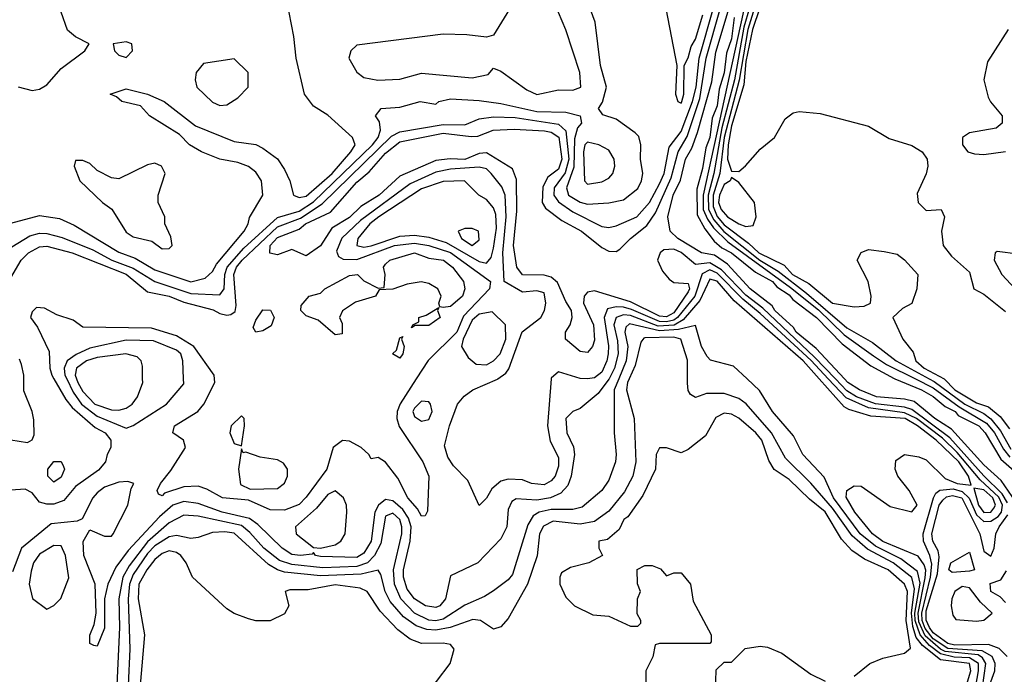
# Model space of a CAD drawing. Header units: inches. Extents: x 2380053 to 2584298, y 380219 to 546618.
# Tile 491 of 656: x 2493215 to 2495947, y 479180 to 480997. Entities that reach past the tile are written whole.
import ezdxf

# ---------------------------------------------------------------- set-up
doc = ezdxf.new("R2010")
doc.units = ezdxf.units.IN
doc.header["$MEASUREMENT"] = 0
doc.layers.add('C4497', color=7, linetype='Continuous')
doc.layers.add('C4498', color=7, linetype='Continuous')

msp = doc.modelspace()

# ---------------------------------------------------------------- linework, layer by layer
at = {"layer": 'C4497', "color": 2}
for points, elevation in [([(2493309.5, 480000), (2493342.8, 479942.8), (2493360.6, 479920.6), (2493424.8, 479864.8), (2493452, 479850), (2493468.2, 479830), (2493467.7, 479810), (2493457.3, 479790), (2493453.4, 479770), (2493433.5, 479746.5), (2493370, 479701.7), (2493337, 479663), (2493310, 479652.1), (2493290, 479652.4), (2493270, 479658.4), (2493250, 479683.7), (2493230, 479694), (2493190, 479691.3)], 10), ([(2493190, 479830.8), (2493236.5, 479823.5), (2493249.1, 479830.9), (2493254.8, 479845.2), (2493253.8, 479886.2), (2493249.6, 479910), (2493226.6, 479966.6), (2493226.1, 480000)], 10), ([(2494850.4, 480000), (2494850, 479999.2), (2494820.2, 479959.8), (2494770, 479918), (2494750, 479909.3), (2494730.7, 479890), (2494732.7, 479850), (2494751.7, 479811.7), (2494754.6, 479790), (2494744.7, 479730), (2494735.8, 479704.2), (2494716.8, 479683.2), (2494687.7, 479670), (2494650, 479664), (2494592.3, 479667.7), (2494580.6, 479659.4), (2494570, 479638), (2494566.7, 479590), (2494550, 479556), (2494486, 479490), (2494410, 479454), (2494396.4, 479390), (2494380.7, 479370), (2494370, 479365.7), (2494340.9, 479370), (2494310, 479389.8), (2494290, 479416.2), (2494280.3, 479450), (2494280.3, 479470), (2494298.3, 479550), (2494300.8, 479590), (2494293.6, 479613.6), (2494278.1, 479638.1), (2494250, 479662), (2494230, 479665.6), (2494210.1, 479649.9), (2494200.6, 479630), (2494190.1, 479550), (2494170, 479516.3), (2494150, 479504.7), (2494050, 479507.6), (2494035.3, 479510), (2494030, 479518), (2494026.4, 479513.6), (2493994, 479510), (2493970, 479512.8), (2493943, 479530), (2493876.1, 479596.1), (2493852.5, 479612.5), (2493777, 479630), (2493710, 479654.4), (2493670, 479659.4), (2493640.3, 479650), (2493602.7, 479617.3), (2493516.1, 479523.9), (2493482, 479478), (2493459.5, 479430), (2493450.3, 479390), (2493450, 479308), (2493430, 479258), (2493420.4, 479260.4), (2493410, 479266), (2493409.3, 479289.3), (2493421.5, 479318.5), (2493427.3, 479350), (2493424.2, 479430), (2493392.6, 479510), (2493391.4, 479548.6), (2493410, 479581), (2493450, 479564), (2493470, 479564), (2493474.5, 479570), (2493515.1, 479650), (2493524.1, 479695.9), (2493532, 479710), (2493515.1, 479715.1), (2493490, 479713.5), (2493450, 479699.6), (2493430, 479683.7), (2493418, 479670), (2493388.4, 479611.6), (2493374.6, 479605.4), (2493302, 479598), (2493220.3, 479530), (2493195.3, 479464.7)], 14), ([(2493345.3, 480000), (2493363.1, 479963.1), (2493386.4, 479930), (2493430, 479897), (2493510, 479863.1), (2493530, 479870.3), (2493622.7, 479930), (2493670, 479986.8), (2493669.5, 480000)], 14), ([(2493372.6, 480000), (2493376.5, 479990), (2493390, 479965.5), (2493423.6, 479930), (2493470, 479914.3), (2493490, 479913.4), (2493510, 479918.7), (2493527, 479930), (2493541.6, 479950), (2493556.2, 479990), (2493556.1, 480000)], 18), ([(2494877.2, 480000), (2494864.8, 479970), (2494864.6, 479850), (2494870.3, 479790), (2494868.2, 479770), (2494850, 479719), (2494830.5, 479690), (2494775.9, 479644.1), (2494750, 479637.7), (2494690, 479637.8), (2494656.3, 479630), (2494640.1, 479619.9), (2494624.7, 479595.3), (2494582.3, 479457.7), (2494570, 479442.9), (2494530, 479412), (2494504.2, 479395.8), (2494450, 479372.4), (2494390, 479333), (2494370, 479328.6), (2494350, 479330.6), (2494310, 479349.8), (2494272.2, 479390), (2494254.7, 479430), (2494251.8, 479470), (2494275, 479570), (2494275.7, 479590), (2494269.7, 479610), (2494250, 479627.4), (2494230, 479619.6), (2494216.9, 479543.1), (2494199.4, 479510), (2494180.2, 479490), (2494150, 479479.1), (2494055.8, 479475.8), (2493970, 479484.9), (2493936.1, 479496), (2493892, 479530), (2493853.9, 479573.9), (2493830, 479593.1), (2493710, 479618.8), (2493670, 479621.7), (2493630, 479600.9), (2493570, 479548.3), (2493518.5, 479481.5), (2493500.8, 479450), (2493490.1, 479390), (2493491.6, 479310), (2493484.5, 479150)], 18), ([(2494906.1, 480000), (2494901.6, 479990), (2494898.6, 479970), (2494920.4, 479890), (2494924.4, 479770), (2494916.5, 479730), (2494892.9, 479687.1), (2494850, 479632.6), (2494810, 479604.8), (2494770, 479597.1), (2494694.8, 479605.2), (2494668.2, 479591.8), (2494657.2, 479570), (2494651.1, 479508.9), (2494624.4, 479430), (2494570, 479335.1), (2494550, 479312.3), (2494530, 479306), (2494494, 479330), (2494472.2, 479332.3), (2494409.5, 479310.5), (2494370, 479303), (2494345, 479305), (2494315.2, 479315.2), (2494280, 479340), (2494242.6, 479382.6), (2494228.8, 479410), (2494217.2, 479457.2), (2494210, 479469.6), (2494162.1, 479457.9), (2494050, 479453.7), (2493950, 479464.1), (2493929.9, 479469.9), (2493904.9, 479484.9), (2493810, 479572), (2493784, 479576), (2493750, 479574.2), (2493710, 479559.6), (2493690, 479557.4), (2493650, 479565.8), (2493630, 479562), (2493590, 479536.8), (2493570, 479515.9), (2493530, 479457.6), (2493519.5, 479430), (2493515.8, 479390), (2493521, 479250), (2493516.3, 479150)], 22), ([(2494315.5, 480000), (2494270.5, 479930.5), (2494262, 479910), (2494261.2, 479890), (2494267.7, 479867.7), (2494333.4, 479770), (2494350.5, 479730.5), (2494346.8, 479633.2), (2494339.8, 479620.2), (2494330, 479619), (2494319.2, 479639.2), (2494291.8, 479670), (2494264.4, 479724.4), (2494230, 479769), (2494210, 479782), (2494190, 479778), (2494184, 479790), (2494162.7, 479810), (2494130, 479827.6), (2494110.5, 479829.5), (2494084.9, 479810), (2494067.2, 479750), (2494010, 479671.8), (2493990, 479651.8), (2493950, 479636.2), (2493910, 479637), (2493850, 479663.7), (2493778, 479670), (2493734.3, 479694.3), (2493710, 479702.4), (2493670, 479700.5), (2493617, 479683), (2493610, 479676), (2493600.1, 479680.1), (2493596, 479690), (2493606, 479710), (2493634.3, 479745.7), (2493674.7, 479810), (2493669.6, 479829.7), (2493639.5, 479850), (2493644.2, 479870), (2493709.4, 479910), (2493725.6, 479930), (2493756.2, 479990), (2493755.4, 480000)], 10), ([(2494689.8, 480000), (2494679.1, 479870), (2494687, 479827), (2494710, 479782), (2494710, 479758), (2494700.4, 479730), (2494690, 479717), (2494670, 479705.7), (2494635.3, 479710), (2494610, 479719.6), (2494570, 479722), (2494550, 479716.2), (2494524.9, 479695.1), (2494510, 479668.7), (2494490, 479648.7), (2494458.3, 479718.3), (2494418.4, 479758.4), (2494402.9, 479782.9), (2494394, 479814), (2494407.4, 479870), (2494429.7, 479930), (2494448, 479952), (2494472, 479970), (2494540.8, 479999.2), (2494541.9, 480000)], 10), ([(2495830, 479110.7), (2495853.9, 479190), (2495850.7, 479210.7), (2495770, 479220.9), (2495719.8, 479259.8), (2495702.7, 479282.7), (2495693, 479313), (2495689.9, 479350), (2495697.9, 479417.9), (2495690, 479448.7), (2495638.4, 479490), (2495567.1, 479527.1), (2495524.4, 479564.4), (2495470, 479641), (2495410.5, 479710.5), (2495340, 479780), (2495301.4, 479850), (2495230.6, 479930.6), (2495210, 479945.7), (2495170, 479959.7), (2495120.7, 479959.3), (2495090, 479948.7), (2495076.5, 479956.5), (2495070, 479968), (2495067.9, 479987.9), (2495067.9, 480000)], 22), ([(2495861.9, 479110), (2495875.8, 479190), (2495875.4, 479210), (2495850, 479226.2), (2495808, 479228), (2495770, 479236.8), (2495739.8, 479259.8), (2495713.5, 479290), (2495699.6, 479330), (2495699, 479350), (2495713.1, 479433.1), (2495706, 479466), (2495660.3, 479500.3), (2495590, 479535.8), (2495547.2, 479570), (2495472.8, 479670), (2495447.1, 479727.1), (2495388.2, 479790), (2495361.8, 479841.8), (2495303.5, 479910), (2495267.6, 479967.6), (2495233.5, 480000)], 18), ([(2495881.7, 479110), (2495896, 479210), (2495886.2, 479226.2), (2495874.1, 479234.1), (2495783.2, 479243.2), (2495769.6, 479249.6), (2495727.3, 479287.3), (2495710, 479325.7), (2495708.1, 479350), (2495727.7, 479447.7), (2495728.9, 479468.9), (2495724.4, 479484.4), (2495707.7, 479507.7), (2495610, 479549.2), (2495581.4, 479570), (2495532.6, 479630), (2495508.4, 479671.5), (2495510, 479690.5), (2495530, 479703), (2495550, 479702), (2495630, 479646.4), (2495690, 479631), (2495705.2, 479650), (2495682.9, 479690), (2495651.8, 479730), (2495644.5, 479750), (2495646, 479774), (2495669.7, 479790.3), (2495710, 479784.2), (2495730, 479775.3), (2495783.3, 479723.3), (2495816.3, 479710), (2495855.1, 479704.9), (2495848, 479730), (2495820.7, 479770), (2495757.5, 479830), (2495706.5, 479870), (2495671.9, 479890), (2495577.1, 479897.1), (2495515.4, 479915.4), (2495503, 479923), (2495433.7, 480000)], 14), ([(2495910, 479159.1), (2495921, 479190), (2495921.8, 479210), (2495913.5, 479230), (2495885.6, 479245.6), (2495790, 479251.7), (2495750, 479279.1), (2495727, 479307), (2495719.3, 479330), (2495718.5, 479350), (2495742.2, 479450), (2495746, 479486), (2495740.8, 479510), (2495722.9, 479550), (2495721.6, 479570), (2495750.4, 479669.6), (2495756.6, 479683.4), (2495768.3, 479691.7), (2495805.3, 479694.7), (2495830, 479687.8), (2495849.5, 479669.5), (2495870, 479623.2), (2495890, 479604.2), (2495910, 479605.5), (2495930, 479618.1), (2495939.1, 479630), (2495941.6, 479650), (2495931.8, 479671.8), (2495879.9, 479719.9), (2495816, 479796), (2495775.3, 479835.3), (2495703.4, 479890), (2495670, 479905.8), (2495570, 479919.9), (2495507.9, 479947.9), (2495458.7, 480000)], 10), ([(2495956.3, 479656.3), (2495941.5, 479681.5), (2495890, 479731.1), (2495796.2, 479836.2), (2495690, 479914.8), (2495670, 479921.5), (2495590, 479931.3), (2495537.2, 479950), (2495510, 479966.9), (2495478.3, 480000)], 6), ([(2495979.1, 479659.1), (2495938.5, 479718.5), (2495890, 479761.5), (2495800.8, 479860.8), (2495754.3, 479890), (2495696.9, 479936.9), (2495670, 479943.4), (2495592.7, 479950), (2495545.1, 479970), (2495513, 479990), (2495503.6, 480000)], 2), ([(2495643.6, 480000), (2495717, 479970), (2495750, 479950.8), (2495783.1, 479923.1), (2495810.2, 479910), (2495818.7, 479898.7), (2495876.5, 479870), (2495894, 479850), (2495937.5, 479777.5), (2496010, 479713.8)], 2), ([(2495700.3, 480000), (2495750, 479975.1), (2495822.1, 479922.1), (2495897.6, 479877.6), (2495919.6, 479850), (2495944.7, 479804.7), (2495962.7, 479782.7)], 6), ([(2495738.5, 480000), (2495752.4, 479992.4), (2495837.5, 479930), (2495890, 479903.9), (2495909.2, 479889.2), (2495936.3, 479856.3), (2495964.8, 479804.8)], 10), ([(2495780.3, 480000), (2495810, 479969.6), (2495870, 479933.2), (2495903, 479923), (2495935.6, 479895.6), (2495961.5, 479861.5)], 14), ([(2495530, 479174.8), (2495574, 479210), (2495610, 479225.5), (2495670, 479239.1), (2495686.8, 479253.2), (2495675, 479330), (2495678.7, 479410), (2495670.4, 479430.4), (2495624.7, 479470), (2495559.4, 479499.4), (2495524.2, 479524.2), (2495495.5, 479555.5), (2495450, 479631.5), (2495406.2, 479666.2), (2495350, 479720.5), (2495308.3, 479748.3), (2495293.8, 479773.8), (2495273.8, 479830), (2495257.2, 479850), (2495210, 479891.2), (2495190, 479902), (2495170, 479904.7), (2495146.9, 479893.1), (2495118.3, 479841.7), (2495070, 479804), (2495050, 479795.3), (2495010, 479808.7), (2494990, 479808.7), (2494980.7, 479790), (2494979.1, 479750), (2494943.7, 479676.3), (2494902.4, 479617.6), (2494891, 479610), (2494878, 479582), (2494846, 479554), (2494822, 479550), (2494822, 479530), (2494832, 479510), (2494794, 479490), (2494743.6, 479476.4), (2494718, 479462), (2494714, 479450), (2494714, 479430), (2494730, 479394), (2494754, 479370), (2494805.4, 479345.4), (2494850, 479342), (2494910, 479314), (2494930, 479314), (2494938, 479322), (2494938, 479330), (2494928.4, 479348.4), (2494929.2, 479390), (2494937.2, 479410), (2494929, 479431), (2494928.7, 479471.3), (2494950, 479482), (2494970, 479482), (2494992.7, 479472.7), (2495010, 479454), (2495030, 479462), (2495050, 479462), (2495076, 479430), (2495083.6, 479383.6), (2495134, 479290), (2495134, 479270), (2495130, 479266), (2494990, 479266), (2494978, 479262), (2494971.6, 479228.4), (2494952, 479190), (2494952.7, 479112.7)], 26), ([(2495955, 479230), (2495932.3, 479252.3), (2495902.7, 479262.7), (2495810, 479261.4), (2495790, 479265.7), (2495750, 479295.3), (2495739.7, 479310), (2495729.9, 479330.1), (2495730, 479356.4), (2495761.2, 479458.8), (2495766.3, 479506.3), (2495763.1, 479523.1), (2495748.7, 479550), (2495745.9, 479570), (2495766.7, 479650), (2495776.2, 479663.8), (2495786.9, 479673.1), (2495803.7, 479676.3), (2495829, 479670), (2495879.1, 479570), (2495890, 479521.6), (2495910, 479508.4), (2495919.3, 479530), (2495923.9, 479570), (2495932.4, 479590), (2495957, 479623)], 6), ([(2494334, 479110), (2494409.2, 479210), (2494420.9, 479250), (2494410, 479262.7), (2494390, 479267), (2494330, 479265.6), (2494298.2, 479278.2), (2494263.8, 479303.8), (2494215.2, 479355.2), (2494179.5, 479410), (2494159.4, 479419.4), (2494090, 479428.2), (2494015.1, 479415.1), (2493964.9, 479415.1), (2493952, 479410), (2493962, 479370), (2493950, 479348), (2493910, 479328.7), (2493870, 479328.7), (2493850, 479334), (2493810, 479349), (2493790, 479362), (2493694, 479450), (2493677.2, 479490), (2493662, 479510), (2493650, 479518.7), (2493630, 479522.6), (2493610, 479515.3), (2493590, 479498.5), (2493567.8, 479470), (2493545.9, 479430), (2493543.8, 479390), (2493561.7, 479290), (2493549.3, 479150)], 26), ([(2495950, 479379.5), (2495935.1, 479395.1), (2495910, 479409.7), (2495908, 479432), (2495937.7, 479442.3), (2495952.9, 479467.1)], 2), ([(2495146, 479130), (2495147.3, 479192.7), (2495170, 479214), (2495190, 479214), (2495228.4, 479251.6), (2495270, 479258), (2495290, 479256), (2495330, 479238.8), (2495410, 479180.7), (2495450, 479161)], 26)]:
    msp.add_lwpolyline(points, dxfattribs=dict(at, elevation=elevation))
for points, elevation in [([(2494330, 479938.4), (2494310, 479919.3), (2494306, 479910), (2494310, 479896), (2494330, 479883), (2494350, 479887.7), (2494359.5, 479910), (2494355.1, 479930), (2494350, 479936)], 14), ([(2493830, 479898), (2493801.3, 479870), (2493798, 479850), (2493810, 479821), (2493830, 479814), (2493838.7, 479870), (2493838, 479890)], 10), ([(2493830, 479806), (2493822.4, 479750), (2493827.3, 479707.3), (2493854, 479694), (2493930, 479695.5), (2493949.6, 479710.4), (2493958.4, 479730), (2493958.4, 479750), (2493946.6, 479766.6), (2493930, 479775.8), (2493882.5, 479782.5), (2493842.8, 479797.2), (2493835.3, 479795.3)], 10), ([(2493310, 479713.2), (2493293.2, 479730), (2493293.2, 479750), (2493310, 479770.7), (2493330, 479771), (2493336.7, 479756.7), (2493339.1, 479750), (2493330, 479727)], 6), ([(2495862.8, 479697.2), (2495875.4, 479650), (2495890, 479628.9), (2495910, 479630.2), (2495918.3, 479641.7), (2495922.1, 479650), (2495914.7, 479670), (2495890, 479691.9)], 14), ([(2494090, 479689.4), (2494070, 479679.6), (2494038.3, 479641.7), (2493980.4, 479590), (2493982, 479570), (2494030, 479532.4), (2494050, 479530.4), (2494090, 479539.3), (2494106, 479550), (2494118, 479570), (2494122.9, 479630), (2494121.6, 479650), (2494113.6, 479670)], 14), ([(2493310, 479537.4), (2493270, 479514), (2493253.7, 479490), (2493246.7, 479466.7), (2493241.6, 479430), (2493250.6, 479390.6), (2493290, 479361), (2493310, 479371), (2493329.5, 479390.5), (2493351.7, 479448.3), (2493342.4, 479510), (2493330, 479537)], 18), ([(2495802.7, 479462.7), (2495793.2, 479470), (2495798.4, 479490), (2495850, 479518.8), (2495864.7, 479470), (2495850, 479466.9)], 2), ([(2495830, 479424.2), (2495809.5, 479410.5), (2495801.6, 479390), (2495799.6, 479370), (2495804.4, 479344.4), (2495812.4, 479332.4), (2495870, 479327.5), (2495890, 479330.3), (2495913.3, 479350), (2495880.7, 479380.7), (2495850, 479420.4)], 6)]:
    msp.add_lwpolyline(points, close=True, dxfattribs=dict(at, elevation=elevation))
at = {"layer": 'C4498', "color": 2}
for points, elevation in [([(2494574.3, 481025.7), (2494530, 480954), (2494510, 480948), (2494455.3, 480955.3), (2494390, 480956.3), (2494150, 480926), (2494134, 480910), (2494128, 480890), (2494150, 480850.8), (2494170, 480836.3), (2494208.7, 480828.7), (2494270, 480832), (2494330, 480848.4), (2494470, 480835.5), (2494515.1, 480844.9), (2494530, 480862), (2494550, 480854), (2494622, 480802), (2494650, 480788.9), (2494710, 480802.4), (2494750, 480801.6), (2494771.8, 480810), (2494769.5, 480850), (2494730, 480968.7), (2494679.3, 481090)], 18), ([(2493190, 480432.4), (2493270, 480453.4), (2493325.3, 480445.3), (2493366.5, 480426.5), (2493490, 480351.4), (2493535.4, 480335.4), (2493590, 480302.3), (2493690, 480269.3), (2493730, 480279.5), (2493750, 480298), (2493761.2, 480318.8), (2493838, 480410), (2493849, 480430), (2493852.5, 480447.5), (2493889.2, 480510), (2493886, 480550), (2493870, 480574), (2493850, 480589.3), (2493820.2, 480600.2), (2493770, 480609.5), (2493719, 480630), (2493686, 480650), (2493658, 480678), (2493575.3, 480730), (2493550, 480758), (2493498, 480770), (2493483.1, 480783.1), (2493466, 480790), (2493510, 480804.7), (2493570, 480790.6), (2493616, 480770), (2493702.4, 480702.4), (2493810, 480659.1), (2493870, 480650.4), (2493890, 480640.7), (2493930, 480610.7), (2493950, 480581), (2493964.9, 480550), (2493974.8, 480510), (2493990, 480503.1), (2494010, 480507.3), (2494081.6, 480570), (2494133.5, 480630), (2494145.6, 480650), (2494138.4, 480670), (2494070, 480731.8), (2494030, 480757), (2494005.6, 480790), (2493982, 480890), (2493976, 480950), (2493956, 481050)], 18), ([(2493193, 480367), (2493243.2, 480396.8), (2493270, 480404.3), (2493290, 480403.8), (2493332.7, 480392.7), (2493418.2, 480358.2), (2493470.3, 480330), (2493530, 480307.5), (2493590, 480270.2), (2493690, 480236.6), (2493770, 480233.4), (2493782, 480250), (2493783.7, 480290), (2493790.5, 480310), (2493837.2, 480362.8), (2493930, 480448), (2493990, 480465.8), (2494030, 480491.5), (2494194, 480650), (2494209.7, 480670), (2494216.3, 480690), (2494213.2, 480713.2), (2494202, 480730), (2494218, 480750), (2494270, 480754), (2494326, 480770), (2494370, 480762), (2494378, 480770), (2494410, 480777.1), (2494490, 480772.9), (2494550, 480764.4), (2494650, 480741.8), (2494730, 480740.2), (2494770.4, 480730.4), (2494773.4, 480710), (2494762.9, 480697.1), (2494754, 480666), (2494752.5, 480587.6), (2494732.6, 480530), (2494738, 480510), (2494770, 480490.2), (2494790, 480484.9), (2494850, 480488.2), (2494890, 480497.1), (2494930, 480528), (2494940.7, 480550), (2494943.6, 480570), (2494937.6, 480610), (2494938.7, 480650), (2494932.5, 480672.5), (2494923, 480683), (2494870, 480721.2), (2494833.2, 480733.2), (2494821.2, 480750), (2494832, 480768), (2494843.6, 480810), (2494826.3, 480870), (2494812, 480990), (2494789.6, 481050)], 14), ([(2495229.6, 481050), (2495111.1, 480510), (2495111.8, 480470), (2495123.1, 480443.1), (2495139.7, 480419.7), (2495180.3, 480380.3), (2495353.6, 480253.6), (2495431.4, 480191.4), (2495502.7, 480122.7), (2495583.9, 480063.9), (2495620.2, 480040.2), (2495700.3, 480000)], 6), ([(2493190, 480280.7), (2493218.7, 480330), (2493239.6, 480350), (2493270, 480366.7), (2493290, 480368.5), (2493360.5, 480350), (2493510.5, 480290.5), (2493570, 480241.5), (2493630, 480230.1), (2493670, 480212.6), (2493751.5, 480191.5), (2493770, 480181.5), (2493790, 480176.5), (2493801, 480179), (2493812.7, 480187.3), (2493816, 480204), (2493808.7, 480290), (2493816.3, 480310), (2493832.7, 480330), (2493930, 480421.8), (2493993.9, 480446.1), (2494054.3, 480485.7), (2494246.7, 480673.3), (2494270, 480686.1), (2494390, 480706.1), (2494450, 480705.2), (2494490, 480722.2), (2494530, 480727.7), (2494590, 480725.3), (2494710, 480707.2), (2494730, 480688.2), (2494738.9, 480610), (2494728.5, 480571.5), (2494697.6, 480530), (2494696.8, 480510), (2494710, 480491.4), (2494750, 480463.8), (2494830, 480422.7), (2494850, 480420.2), (2494870, 480424.4), (2494927.6, 480450), (2494962.8, 480490), (2494990, 480541.1), (2495002.9, 480570), (2495017.1, 480642.9), (2495050, 480686.3), (2495081.7, 480770), (2495092, 480810), (2495100.6, 480890), (2495139.7, 481030)], 10), ([(2493210.4, 480810.4), (2493250, 480800.4), (2493270, 480803.8), (2493290, 480816.3), (2493330, 480861.6), (2493395.3, 480910), (2493408, 480930), (2493370, 480949), (2493347.7, 480967.7), (2493330, 481018)], 22), ([(2495478.3, 480000), (2495420.4, 480060.4), (2495276.7, 480196.7), (2495230, 480232.8), (2495162.6, 480302.6), (2495130, 480321.8), (2495090, 480317.1), (2495050.4, 480350.4), (2495030, 480359.8), (2495002.2, 480357.8), (2494992.2, 480350), (2494984.4, 480330), (2494998.9, 480298.9), (2495017, 480277), (2495030, 480267.4), (2495070, 480264.9), (2495073.5, 480250), (2495070, 480241.3), (2495030, 480183), (2495010, 480171.9), (2494990, 480174.4), (2494910, 480214), (2494810, 480244), (2494790, 480240.9), (2494781.6, 480230), (2494779.3, 480210), (2494807.2, 480150), (2494810, 480108), (2494804, 480090), (2494790, 480073.2), (2494770, 480076), (2494729.4, 480110), (2494729.4, 480130), (2494742, 480150), (2494747.8, 480170), (2494746, 480190), (2494730, 480215.1), (2494707.5, 480267.5), (2494690, 480282), (2494670, 480288), (2494610, 480288.4), (2494594.3, 480310), (2494585.2, 480370), (2494594.5, 480465.5), (2494593.6, 480553.6), (2494582.7, 480582.7), (2494510, 480627.1), (2494490, 480626), (2494450, 480609.2), (2494409, 480611), (2494370, 480606), (2494270, 480563.1), (2494212.3, 480510), (2494161.1, 480478.9), (2494130, 480447.6), (2494081.2, 480418.8), (2494050, 480369.6), (2494010, 480341.2), (2493970, 480359), (2493930, 480344), (2493908.7, 480348.7), (2493909.8, 480370), (2493930, 480392.9), (2493990, 480415.5), (2494008.4, 480430), (2494077, 480463), (2494150, 480546.4), (2494185, 480575), (2494230, 480626.2), (2494270, 480658.3), (2494390, 480681.6), (2494467.7, 480672.3), (2494486, 480674), (2494528.7, 480690), (2494587, 480693), (2494671.1, 480688.9), (2494690, 480684.9), (2494710.5, 480670.5), (2494718.9, 480610), (2494710, 480582.4), (2494680.3, 480559.7), (2494666.5, 480533.5), (2494664.9, 480490), (2494674, 480474), (2494719.7, 480439.7), (2494773.7, 480410), (2494830, 480364.6), (2494850, 480354.4), (2494870, 480354), (2494880.2, 480359.8), (2494909.5, 480390), (2494954.7, 480425.3), (2494979.1, 480460.9), (2495022.3, 480557.7), (2495042.4, 480630), (2495067.1, 480672.9), (2495102.1, 480777.9), (2495119.7, 480890), (2495159.2, 481030)], 6), ([(2495008.2, 481028.2), (2495038, 480870), (2495034.8, 480790), (2495041, 480770), (2495050, 480764.9), (2495052.2, 480770), (2495057.6, 480790), (2495059, 480870), (2495070, 480891.3), (2495077.7, 480922.3), (2495090, 480942.8), (2495110.6, 481010)], 14), ([(2495503.6, 480000), (2495424.5, 480084.5), (2495369.2, 480130), (2495362.5, 480142.5), (2495310, 480189.9), (2495302.5, 480202.5), (2495242, 480250), (2495178.6, 480318.6), (2495143.2, 480343.2), (2495106.6, 480350), (2495040.7, 480390), (2495019.6, 480410), (2495013, 480450), (2495028.3, 480510), (2495048.1, 480551.9), (2495062, 480610), (2495079.8, 480640.2), (2495096.1, 480683.9), (2495135.6, 480824.4), (2495146.6, 480906.6), (2495183.2, 481030)], 2), ([(2495239.9, 481030), (2495224.3, 480975.7), (2495198.3, 480830), (2495163.5, 480696.5), (2495141.2, 480570), (2495124.9, 480510), (2495125.9, 480470), (2495141.2, 480441.2), (2495168.8, 480408.8), (2495269.1, 480329.1), (2495319.5, 480299.4), (2495398.4, 480238.4), (2495510, 480141.6), (2495581.5, 480101.5), (2495646.7, 480050), (2495738.5, 480000)], 10), ([(2495253.8, 481030), (2495235.5, 480970), (2495211, 480829), (2495170, 480669.7), (2495157.7, 480570), (2495139, 480510), (2495138.8, 480478.8), (2495150, 480450.9), (2495170, 480427.6), (2495237.1, 480377.1), (2495265.8, 480350), (2495335.9, 480315.9), (2495359.7, 480290), (2495404.5, 480264.5), (2495470, 480210.4), (2495530, 480200.5), (2495558, 480202), (2495575.3, 480210), (2495577.2, 480230), (2495569.2, 480270), (2495539, 480330), (2495550, 480351), (2495570, 480358.8), (2495613.7, 480353.7), (2495650, 480346), (2495670, 480330.7), (2495706.8, 480290), (2495704, 480250), (2495690.6, 480209.4), (2495664.5, 480195.5), (2495638, 480170), (2495665.5, 480110), (2495693.8, 480073.8), (2495701.7, 480050), (2495724.6, 480030), (2495780.2, 480000.2), (2495780.3, 480000)], 14), ([(2495268.9, 481030), (2495248.2, 480970), (2495230, 480880.7), (2495224, 480816), (2495190, 480702), (2495180.7, 480650), (2495179, 480610), (2495190, 480576.3), (2495210, 480575.5), (2495228.6, 480591.4), (2495270, 480638), (2495309.2, 480670), (2495338.6, 480721.4), (2495361.5, 480738.5), (2495378, 480742), (2495436.5, 480736.5), (2495570, 480701), (2495627.3, 480667.3), (2495690, 480647.3), (2495718.8, 480630), (2495733, 480610), (2495734.9, 480590), (2495730, 480568.7), (2495705.2, 480514.8), (2495707.7, 480490), (2495730, 480467.3), (2495772, 480470), (2495781, 480450), (2495773, 480410), (2495777.3, 480370), (2495800.3, 480340.3), (2495850, 480296), (2495862, 480250), (2495890, 480234.8), (2495950, 480186.8)], 18), ([(2495197, 481003), (2495190, 480943.7), (2495175.9, 480904.1), (2495170, 480849.3), (2495155.9, 480804.1), (2495150, 480758), (2495136.5, 480723.5), (2495130, 480669.5), (2495119, 480641), (2495110, 480583.7), (2495093.6, 480526.4), (2495095, 480455), (2495116.2, 480416.2), (2495141.9, 480381.9), (2495163.5, 480363.5), (2495190.2, 480350), (2495256.4, 480296.4), (2495303.6, 480270), (2495315.8, 480255.8), (2495350, 480233.4), (2495360, 480220), (2495426, 480170), (2495497.2, 480097.2), (2495576.7, 480036.7), (2495641, 480001), (2495643.6, 480000)], 2), ([(2495958, 480970), (2495900.3, 480879.7), (2495890.4, 480830), (2495902.3, 480782.3), (2495908.6, 480768.6), (2495940.7, 480730), (2495941, 480710), (2495924, 480696), (2495850, 480682.7), (2495831, 480670), (2495830.8, 480650), (2495846, 480630), (2495864.7, 480624.7), (2495890, 480622.4), (2495950, 480630.7)], 22), ([(2494541.9, 480000), (2494563.6, 480016.4), (2494571.8, 480028.2), (2494609.1, 480130.9), (2494660.9, 480170), (2494671.6, 480190), (2494674.7, 480210), (2494670, 480239.3), (2494650, 480244.5), (2494610, 480241), (2494559.5, 480270), (2494555.9, 480350), (2494565.2, 480450), (2494562.3, 480510), (2494553.1, 480533.1), (2494523.5, 480570), (2494510, 480582.7), (2494490, 480588), (2494410, 480581.9), (2494370, 480574), (2494298.7, 480541.3), (2494160.7, 480439.3), (2494109, 480391), (2494094.2, 480354.2), (2494099.9, 480339.9), (2494112.5, 480332.5), (2494150, 480331.6), (2494255.1, 480370), (2494310, 480376.4), (2494350, 480370.7), (2494410, 480351.2), (2494521.3, 480270), (2494518.7, 480250), (2494446.1, 480174), (2494428.2, 480130), (2494348.7, 480051.3), (2494315.5, 480000)], 10), ([(2495985.8, 480345.8), (2495926.8, 480353.2), (2495922, 480350), (2495918.8, 480330), (2495940.4, 480290), (2495990, 480236.4)], 22), ([(2495458.7, 480000), (2495410.7, 480050.7), (2495270, 480181.4), (2495221.1, 480221.1), (2495150, 480293.5), (2495130, 480302.6), (2495108.3, 480291.7), (2495087.9, 480230), (2495039.8, 480170), (2495030, 480163.3), (2495010, 480158), (2494990, 480159.1), (2494913, 480193), (2494890, 480198.7), (2494870, 480200.2), (2494845.7, 480194.3), (2494837.1, 480170), (2494848.4, 480091.6), (2494847.6, 480070), (2494844.1, 480050), (2494830, 480018.3), (2494810, 480002.7), (2494790, 480000.4), (2494770, 480001.3), (2494710, 480019.5), (2494690, 480002), (2494689.8, 480000)], 10), ([(2495433.7, 480000), (2495388.7, 480050), (2495197.1, 480217.1), (2495150, 480271.1), (2495130, 480277.1), (2495102.3, 480217.7), (2495056.3, 480163.7), (2495030.6, 480149.4), (2494986.7, 480146.7), (2494910, 480176.4), (2494890, 480178.3), (2494869.6, 480170.4), (2494863.9, 480150), (2494873.8, 480106.1), (2494875.9, 480070), (2494865.6, 480030), (2494850.4, 480000)], 14), ([(2493755.4, 480000), (2493754.5, 480010), (2493698.5, 480090), (2493650, 480119.8), (2493580.7, 480140.7), (2493390, 480144), (2493363.1, 480163.1), (2493318, 480178), (2493283.6, 480196.4), (2493262, 480198), (2493250, 480186), (2493244.7, 480170), (2493264, 480144), (2493296.5, 480076.5), (2493298.3, 480030), (2493303.7, 480010), (2493309.5, 480000)], 10), ([(2495233.5, 480000), (2495195.8, 480035.8), (2495131.9, 480051.9), (2495122.3, 480062.3), (2495106.6, 480090), (2495090, 480148.7), (2495043.1, 480136.9), (2494990, 480133.4), (2494906.8, 480153.2), (2494896.5, 480143.5), (2494893.8, 480130), (2494902.4, 480090), (2494897.9, 480050), (2494877.2, 480000)], 18), ([(2493669.5, 480000), (2493667.6, 480050), (2493661.6, 480070), (2493650, 480079.7), (2493585.9, 480105.9), (2493510, 480107.3), (2493410, 480085.2), (2493371.8, 480068.2), (2493346.7, 480050), (2493338.2, 480030), (2493340.5, 480010), (2493345.3, 480000)], 14), ([(2495067.9, 480000), (2495068.1, 480051.9), (2495049.6, 480110), (2495030, 480116), (2494950, 480114), (2494946.7, 480113.3), (2494938, 480102), (2494922.8, 480037.2), (2494906.1, 480000)], 22), ([(2493226.1, 480000), (2493226, 480010), (2493220, 480040), (2493214.7, 480054.7)], 10), ([(2493556.1, 480000), (2493555.6, 480035.6), (2493552.3, 480050), (2493541.2, 480061.2), (2493509.6, 480069.7), (2493430, 480059.4), (2493400.4, 480050), (2493372.8, 480030), (2493368.7, 480010), (2493372.6, 480000)], 18)]:
    msp.add_lwpolyline(points, dxfattribs=dict(at, elevation=elevation))
for points, elevation in [([(2493510, 480935.3), (2493474, 480930), (2493478, 480910), (2493490, 480898), (2493510, 480892), (2493528, 480910), (2493526, 480930)], 22), ([(2493810, 480888.7), (2493724.9, 480875.1), (2493704.7, 480850), (2493702, 480830), (2493706, 480810), (2493750, 480767.7), (2493770, 480758.8), (2493790, 480761), (2493820.2, 480779.8), (2493848.7, 480810), (2493848.7, 480850)], 22), ([(2494790, 480656.9), (2494783.1, 480650), (2494779.6, 480630), (2494782.4, 480550), (2494790, 480540.5), (2494830, 480546.7), (2494850, 480557.3), (2494860.9, 480570), (2494866.6, 480590), (2494864.5, 480610), (2494850, 480635.1), (2494822, 480650)], 18), ([(2493390, 480606), (2493370, 480606), (2493366, 480590), (2493382, 480550), (2493444.7, 480490), (2493471, 480471), (2493510, 480407.7), (2493530, 480394), (2493582, 480382), (2493610, 480361), (2493630, 480362), (2493638, 480370), (2493634.6, 480394.6), (2493618, 480430), (2493618, 480450), (2493599, 480490), (2493599, 480510), (2493619, 480570), (2493608, 480590), (2493590, 480599), (2493570, 480594), (2493490, 480555.3), (2493470, 480558), (2493430, 480578), (2493410, 480598)], 22), ([(2494449.4, 480549.4), (2494390, 480548.2), (2494330, 480527.4), (2494211.6, 480450), (2494186.4, 480430), (2494153.1, 480390), (2494150.8, 480370), (2494170, 480366), (2494190, 480368.9), (2494270, 480396.1), (2494310, 480398.6), (2494350, 480393.6), (2494398.7, 480378.7), (2494490, 480325.4), (2494510, 480321.5), (2494523.3, 480336.7), (2494530, 480362.8), (2494538, 480418), (2494536.3, 480456.3), (2494530, 480475.1), (2494510, 480498), (2494488.7, 480510)], 14), ([(2495190, 480559), (2495186, 480550), (2495170, 480539.7), (2495157.1, 480510), (2495154, 480490), (2495161.4, 480470), (2495178.9, 480450), (2495210, 480430.3), (2495230, 480423.1), (2495250, 480426), (2495258.4, 480450), (2495253.6, 480490), (2495210, 480545.1)], 18), ([(2494470, 480417.2), (2494450, 480417.2), (2494432, 480410), (2494440.5, 480390), (2494470, 480370.7), (2494490, 480386), (2494488, 480410)], 18), ([(2494390, 480198), (2494380.4, 480200.4), (2494378, 480210), (2494384, 480230), (2494375.3, 480250), (2494350, 480265.2), (2494329.1, 480269.1), (2494290, 480262.7), (2494250, 480248.7), (2494212.7, 480247.3), (2494202, 480230), (2494147.1, 480212.9), (2494110.9, 480189.1), (2494102, 480170), (2494110, 480154), (2494110, 480125.2), (2494090, 480122.7), (2494043.1, 480163.1), (2494010, 480175.3), (2493995.3, 480190), (2493996.4, 480203.6), (2494018, 480230), (2494050, 480238), (2494062, 480250), (2494130, 480287.3), (2494152, 480290), (2494170, 480272), (2494210, 480252), (2494226, 480254), (2494228.7, 480290), (2494224, 480310), (2494230, 480318), (2494242, 480330), (2494310, 480350.1), (2494350, 480335.3), (2494390.5, 480330), (2494415.5, 480310), (2494446, 480270), (2494450.4, 480250), (2494444, 480230), (2494410, 480201.2)], 6), ([(2493870, 480129.5), (2493862.9, 480142.9), (2493870, 480162.8), (2493890, 480192), (2493910.5, 480190.5), (2493921, 480170), (2493913, 480147), (2493890, 480133.2)], 6), ([(2494302, 480142), (2494306, 480150), (2494322, 480158), (2494322, 480170), (2494343.1, 480176.9), (2494378, 480198), (2494374, 480190), (2494382, 480170), (2494350, 480148.7), (2494312, 480148)], 6), ([(2494526.3, 480186.3), (2494490, 480179.3), (2494470, 480163.5), (2494445.4, 480110), (2494440.9, 480090), (2494459.3, 480059.3), (2494481.4, 480041.4), (2494510, 480039.5), (2494530, 480050.3), (2494548.3, 480070), (2494563.5, 480110), (2494562.9, 480150)], 14), ([(2494270, 480058), (2494249, 480070), (2494260.4, 480079.6), (2494270, 480114), (2494278, 480118), (2494274, 480110), (2494282, 480090), (2494278, 480070)], 6)]:
    msp.add_lwpolyline(points, close=True, dxfattribs=dict(at, elevation=elevation))

doc.saveas('drawing.dxf')
